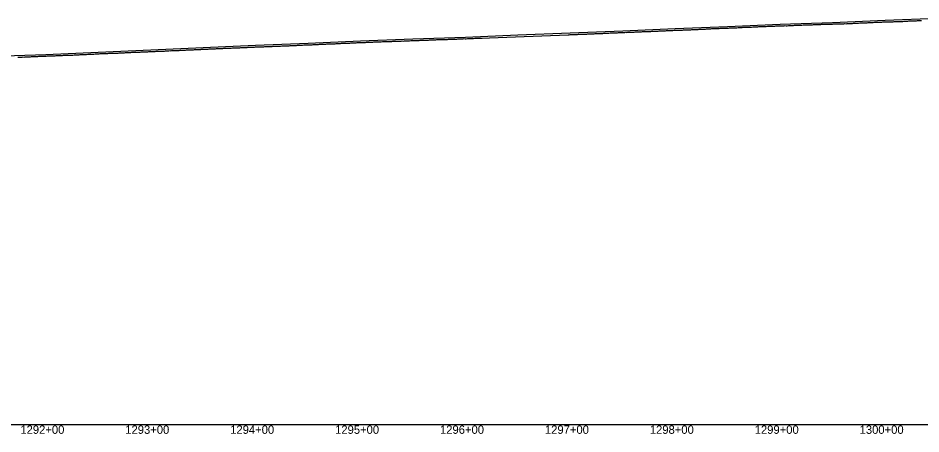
# Model space of a CAD drawing. Extents: x -3793 to 50787, y -1075 to 6138.
# Drawn here: x 16641 to 17501, y -1009 to -612 of the extents above; entities that cross this region are included whole.
import ezdxf

# ---------------------------------------------------------------- set-up
doc = ezdxf.new("R2010")
doc.units = 0
for name, color, linetype in [('RD_DDB_Profile_EX', 7, 'Continuous'), ('RD_DDB_Profile_PR', 7, 'Continuous'), ('RD_DDB_StaTX', 7, 'Continuous'), ('RD_GPK_Profile_Cell', 7, 'Continuous')]:
    doc.layers.add(name, color=color, linetype=linetype)

msp = doc.modelspace()

# ---------------------------------------------------------------- linework, layer by layer
at = {"layer": 'RD_DDB_Profile_EX'}
for points in [[(17325.988913, -621.71286), (17326.996482, -621.516205), (17327.990012, -621.416795), (17328.991465, -621.41587), (17329.99111, -621.41439), (17330.992563, -621.36555), (17331.992126, -621.314765), (17332.985844, -621.31399), (17333.993226, -621.26313), (17334.98686, -621.262385), (17335.994428, -621.2122), (17336.987957, -621.063385), (17337.987623, -621.112035), (17338.989055, -621.11121), (17339.98872, -621.011155), (17340.990078, -620.96156), (17341.989817, -620.91088), (17342.983347, -620.81192), (17343.990846, -620.76172), (17344.984531, -620.761065), (17345.991945, -620.711415), (17346.98556, -620.66132), (17347.985201, -620.56106), (17348.986657, -620.610485), (17349.986238, -620.55977), (17350.987754, -620.511215), (17351.987336, -620.559), (17352.98879, -620.459905), (17353.988435, -620.45872), (17354.982037, -620.31), (17355.989549, -620.30934), (17356.983133, -620.259235), (17357.990647, -620.209035), (17358.984177, -620.159355), (17359.983883, -620.108565), (17360.985275, -620.108625), (17361.984932, -620.05787), (17362.992442, -620.00766), (17363.98603, -620.00684), (17364.985684, -619.956805), (17365.987127, -619.95725), (17366.986781, -619.906495), (17367.988184, -619.856945), (17368.987878, -619.855595), (17369.981407, -619.805505), (17370.98894, -619.7556), (17371.982504, -619.65605), (17372.990039, -619.804775), (17373.983569, -619.75469), (17374.98325, -619.55493), (17375.984706, -619.555165), (17376.984346, -619.504395), (17377.985803, -619.455085), (17378.985419, -619.503895), (17379.979002, -619.45399), (17380.986517, -619.35414), (17381.980075, -619.25403), (17382.987615, -619.253965), (17383.98117, -619.35353), (17384.982628, -619.25401), (17385.982248, -619.203355), (17386.983723, -619.203515), (17387.983346, -619.102885), (17388.9848, -619.05382), (17389.978372, -619.0037), (17390.985898, -618.953175), (17391.979449, -618.9528), (17392.98698, -618.902835), (17393.980544, -618.902845), (17394.982002, -618.903365), (17395.981627, -618.85218), (17396.983082, -618.852635), (17397.982724, -618.802045), (17398.984179, -618.70277), (17399.977725, -618.65265), (17400.985276, -618.6023), (17401.97882, -618.55228), (17402.986363, -618.60195), (17403.979905, -618.651605), (17404.981374, -618.552255), (17405.981002, -618.501415), (17406.982458, -618.451835), (17407.982093, -618.40103), (17408.983555, -618.401575), (17409.977094, -618.40153), (17410.984644, -618.301345), (17411.978188, -618.301025), (17412.979648, -618.301415), (17413.979278, -618.200785), (17414.980735, -618.151285), (17415.980374, -618.150425), (17416.981831, -618.20078), (17417.975366, -618.100725), (17418.982924, -618.1005), (17419.97646, -618.100405), (17420.984022, -618.00024), (17421.977552, -618.000125), (17422.979014, -618.05051), (17423.978959, -618.00039), (17424.356515, -617.96227), (17424.980106, -617.90026)], [(17424.980106, -617.90026), (17425.35079, -617.9), (17425.980615, -617.900475), (17426.981248, -617.850035), (17427.974961, -617.850215), (17428.982897, -617.80071), (17429.976617, -617.85074), (17430.984547, -617.750365), (17431.978273, -617.65242), (17432.978906, -617.700865), (17433.979929, -617.65283), (17434.980562, -617.55085), (17435.981585, -617.55212), (17436.9822, -617.45167), (17437.975951, -617.451715), (17438.983849, -617.452065), (17439.984492, -617.30173), (17440.97822, -617.25159), (17441.986142, -617.20213), (17442.979876, -617.15233), (17443.980494, -617.15092), (17444.981533, -617.15189), (17445.982144, -617.100875), (17446.983189, -617.00203), (17447.983795, -617.00133), (17448.977564, -616.951225), (17449.985445, -616.9514), (17450.979227, -616.80248), (17451.979824, -616.802205), (17452.987706, -616.7532), (17453.981481, -616.652505), (17454.982089, -616.65196), (17455.983137, -616.5519), (17456.98374, -616.501245), (17457.977515, -616.451555), (17458.985391, -616.45176), (17459.979178, -616.451595), (17460.979772, -616.401005), (17461.980796, -616.352165), (17462.981429, -616.25172), (17463.975142, -616.25156), (17464.983086, -616.202895), (17465.983686, -616.202025), (17466.977465, -616.151675), (17467.985337, -616.201885), (17468.979129, -616.102555), (17469.986987, -616.053135), (17470.980792, -616.05131), (17471.981377, -616.001055), (17472.982401, -616.001115), (17473.983035, -615.95154), (17474.976749, -615.95129), (17475.984692, -615.90176), (17476.978406, -615.852565), (17477.97908, -615.752415), (17478.986934, -615.70265), (17479.980744, -615.702425), (17480.981326, -615.651405), (17481.982351, -615.60195), (17482.982984, -615.600975), (17483.976745, -615.6017), (17484.984642, -615.50259), (17485.978356, -615.45154), (17486.979032, -615.40096), (17487.980013, -615.40086), (17488.980643, -615.35109), (17489.981671, -615.25284), (17490.982301, -615.25204), (17491.983325, -615.20258), (17492.984352, -615.203755), (17493.984982, -615.153365), (17494.986004, -615.104005), (17495.979717, -615.054095), (17496.987661, -615.005695), (17497.981374, -614.95581), (17498.982394, -614.85749), (17499.983025, -614.80691), (17500.984051, -614.80789), (17501.985068, -614.759815)], [(17048.001221, -632.81767), (17048.994844, -632.816785), (17050.002318, -632.81507), (17050.995966, -632.71648), (17052.003325, -632.717005), (17052.997061, -632.716155), (17054.004539, -632.6174), (17054.998068, -632.568725), (17056.005549, -632.567055), (17056.999079, -632.516235), (17058.000621, -632.465995), (17059.000287, -632.46452), (17060.001631, -632.41497), (17061.001301, -632.364895), (17061.995019, -632.31479), (17063.002399, -632.31391), (17063.996033, -632.26513), (17065.003418, -632.215555), (17065.997129, -632.11608), (17066.998586, -632.164625), (17067.998225, -632.163825), (17068.999682, -632.0169), (17069.999245, -632.06412), (17071.000778, -632.064615), (17072.000343, -632.062585), (17073.001797, -632.01304), (17073.995402, -631.96416), (17075.002895, -631.86394), (17075.996425, -631.715035), (17077.003993, -631.764195), (17077.997522, -631.76232), (17078.986798, -631.713375), (17079.975729, -631.663155), (17081.023822, -631.663645), (17082.005465, -631.614125), (17083.012769, -631.515055), (17089.996321, -631.250085), (17114.994605, -630.30167), (17139.992889, -629.35354), (17164.991172, -628.40569), (17165.992628, -628.35645), (17166.992268, -628.255855), (17167.993724, -628.305845), (17168.987254, -628.256), (17169.994821, -628.20602), (17170.98835, -628.15541), (17171.995888, -628.10567), (17172.989483, -628.05555), (17173.990903, -628.00582), (17174.990578, -627.95498), (17175.991999, -627.905715), (17176.985566, -627.805835), (17177.993096, -627.75536), (17178.98666, -627.705465), (17179.994167, -627.70501), (17180.987754, -627.704485), (17181.989178, -627.70496), (17182.996745, -627.704745), (17183.990274, -627.555055), (17184.991731, -627.50558), (17185.993178, -627.506095), (17186.986747, -627.505735), (17187.988206, -627.456235), (17188.989618, -627.45673), (17189.997185, -627.356785), (17190.990759, -627.30695), (17191.99217, -627.257195), (17192.993626, -627.257395), (17193.995069, -627.20823), (17194.988652, -627.108455), (17195.99011, -627.059), (17196.991508, -627.108775), (17197.999075, -627.058545), (17198.992605, -627.0088), (17199.99406, -626.95971), (17200.995514, -626.910255), (17201.989094, -626.859725), (17202.990551, -626.76067), (17203.992008, -626.810765), (17204.993391, -626.71222), (17205.987051, -626.66163), (17206.994489, -626.660925), (17207.995943, -626.61097), (17208.997457, -626.51246), (17209.990987, -626.51234), (17210.992443, -626.4634), (17211.993815, -626.413955), (17212.995336, -626.36395), (17213.988953, -626.36273), (17214.996366, -626.31305), (17215.997819, -626.26357), (17216.999344, -626.21467), (17217.992874, -626.213965), (17218.994329, -626.16388), (17219.995686, -626.065), (17220.98939, -626.11364), (17221.990849, -626.064115), (17222.998237, -625.915795), (17223.99969, -625.865685), (17224.993402, -625.86492), (17225.994754, -625.81541)], [(17225.994754, -625.81541), (17226.996209, -625.815215), (17227.995771, -625.814425), (17228.997306, -625.76557), (17229.990943, -625.66681), (17230.992291, -625.617345), (17231.999775, -625.566425), (17232.993388, -625.516295), (17233.994843, -625.515415), (17234.99451, -625.465295), (17235.99594, -625.366465), (17236.989578, -625.365675), (17237.997062, -625.315455), (17238.998408, -625.36456), (17239.992131, -625.315145), (17240.999507, -625.26493), (17241.993144, -625.215505), (17242.9946, -625.16531), (17243.988214, -625.1645), (17244.995697, -625.114985), (17245.997041, -625.065455), (17246.990682, -624.966055), (17247.998249, -624.915825), (17248.991779, -624.91503), (17249.993234, -624.86551), (17250.9929, -624.815395), (17251.994331, -624.715875), (17252.995787, -624.76495), (17253.995345, -624.71487), (17254.996798, -624.61674), (17255.990523, -624.61524), (17256.991869, -624.564995), (17257.991617, -624.514235), (17258.992966, -624.464685), (17259.994395, -624.46512), (17260.994062, -624.41506), (17261.995406, -624.316235), (17262.989133, -624.26612), (17263.996505, -624.264515), (17264.998045, -624.264245), (17265.991575, -624.165565), (17266.993118, -624.16603), (17267.992672, -624.11524), (17268.994101, -624.0657), (17269.987743, -624.01631), (17270.995199, -624.015375), (17271.996653, -624.01513), (17272.990183, -623.96503), (17273.997751, -623.86553), (17274.991281, -623.815425), (17275.992823, -623.76589), (17276.992379, -623.7651), (17277.993807, -623.666265), (17278.99526, -623.616035), (17279.988879, -623.615915), (17280.996359, -623.61571), (17281.989976, -623.564885), (17282.991431, -623.46607), (17283.990987, -623.415975), (17284.992528, -623.415745), (17285.993867, -623.31695), (17286.993625, -623.265425), (17287.994966, -623.26517), (17288.988584, -623.26506), (17289.996065, -623.16557), (17290.989681, -623.06756), (17291.991136, -623.017375), (17292.990778, -623.01513), (17293.992234, -622.966315), (17294.993573, -622.91826), (17295.993331, -622.915975), (17296.994672, -622.81575), (17297.98829, -622.765635), (17298.995772, -622.814025), (17299.989387, -622.71531), (17300.990842, -622.616505), (17301.998298, -622.56627), (17302.99194, -622.564055), (17303.993368, -622.515195), (17304.993037, -622.46514), (17305.994379, -622.415605), (17306.988108, -622.366205), (17307.995479, -622.36598), (17308.989119, -622.31588), (17309.990548, -622.266355), (17310.992001, -622.21685), (17311.991561, -622.16603), (17312.9931, -622.165795), (17313.98663, -622.164975), (17314.994198, -622.065475), (17315.987839, -622.014675), (17316.989181, -621.96512), (17317.99675, -621.964205), (17318.99028, -621.914815), (17319.991733, -621.865995), (17320.991378, -621.8152), (17321.992831, -621.76567), (17322.986361, -621.76415), (17323.99393, -621.713955), (17324.98746, -621.66386), (17325.988913, -621.71286)], [(16848.002614, -640.902415), (16849.004046, -640.803135), (16849.997597, -640.802765), (16850.99907, -640.753365), (16852.006597, -640.75315), (16853.000166, -640.703045), (16854.001597, -640.603355), (16855.003051, -640.553985), (16856.004496, -640.55445), (16856.998058, -640.55435), (16857.999479, -640.5046), (16859.007048, -640.454395), (16860.000578, -640.3545), (16861.00203, -640.304745), (16862.003474, -640.305185), (16862.997043, -640.304845), (16863.998456, -640.25527), (16865.006025, -640.20482), (16866.007477, -640.155505), (16867.00104, -640.055675), (16868.002494, -640.056415), (16869.003899, -640.00688), (16869.997516, -639.957085), (16871.004999, -639.90716), (16872.00645, -639.90735), (16873.000019, -639.857235), (16874.001472, -639.85739), (16875.002869, -639.807855), (16876.004366, -639.7087), (16876.997896, -639.658965), (16878.00542, -639.6091), (16879.006856, -639.65885), (16880.000447, -639.608365), (16881.001949, -639.55883), (16882.003337, -639.459295), (16882.996934, -639.45961), (16884.004437, -639.40979), (16885.005889, -639.3603), (16886.007269, -639.359905), (16887.000925, -639.3098), (16888.002306, -639.261195), (16889.003757, -639.26122), (16890.003406, -639.210395), (16891.004857, -639.160885), (16891.998388, -639.011715), (16893.005957, -639.011015), (16893.999488, -639.010445), (16895.000997, -638.9614), (16896.000657, -638.96012), (16897.002039, -638.91014), (16898.009608, -638.859925), (16899.003138, -638.809825), (16900.00459, -638.76029), (16901.004238, -638.709505), (16902.005689, -638.660425), (16902.99922, -638.610315), (16904.006789, -638.609655), (16905.00032, -638.658685), (16906.007837, -638.509345), (16907.00142, -638.409655), (16908.002871, -638.41014), (16909.002534, -638.40933), (16910.003986, -638.359395), (16910.997517, -638.35887), (16912.005035, -638.30867), (16912.998631, -638.15939), (16914.006199, -638.15877), (16914.99973, -638.10906), (16916.001182, -638.06038), (16917.000842, -638.059115), (16918.002296, -638.058825), (16919.003682, -638.00929), (16920.003347, -637.909285), (16921.004797, -637.859795), (16922.00446, -637.808945), (16923.005849, -637.759455), (16923.999442, -637.708955), (16925.007011, -637.70911), (16926.000601, -637.658625), (16927.001993, -637.609115), (16928.001654, -637.5083), (16929.003107, -637.45917), (16929.996697, -637.45906), (16931.004161, -637.458095), (16931.997749, -637.45763), (16933.005274, -637.35778), (16933.99886, -637.25803), (16935.000256, -637.20889), (16935.999958, -637.15736), (16937.001412, -637.157835), (16938.002866, -637.108305), (16938.996455, -637.00895), (16939.99785, -637.00946), (16941.005371, -637.008845), (16942.006822, -636.908935), (16943.000417, -636.90883), (16944.001804, -636.8593), (16945.003256, -636.810215), (16945.996856, -636.80923), (16947.004423, -636.709025), (16948.005807, -636.65992)], [(16948.005807, -636.65992), (16948.999408, -636.560715), (16950.000863, -636.56076), (16951.002317, -636.510765), (16952.003691, -636.461235), (16953.003357, -636.41045), (16954.004809, -636.410925), (16955.006261, -636.411395), (16955.999791, -636.36129), (16957.001243, -636.31123), (16958.002763, -636.212785), (16959.002425, -636.16145), (16960.003794, -636.161375), (16961.005247, -636.11295), (16961.998865, -636.06285), (16963.000321, -635.96392), (16964.001681, -635.91443), (16965.003133, -635.914945), (16966.002801, -635.86351), (16967.004254, -635.863395), (16968.005607, -635.81323), (16968.999314, -635.71438), (16970.000769, -635.71487), (16971.002225, -635.665365), (16972.001789, -635.663915), (16973.003242, -635.51635), (16974.004695, -635.51756), (16975.006147, -635.56603), (16975.999787, -635.41731), (16977.00113, -635.416415), (16978.008613, -635.415495), (16979.002254, -635.316795), (16980.003796, -635.26658), (16981.005135, -635.267065), (16981.998782, -635.266965), (16983.000238, -635.16822), (16984.007713, -635.118745), (16985.001243, -635.06788), (16986.002697, -635.116865), (16987.002368, -635.066085), (16988.003823, -634.967315), (16989.005249, -634.91779), (16989.998901, -634.96615), (16991.006254, -634.915945), (16992.007705, -634.867175), (16993.001454, -634.817845), (16994.002784, -634.76913), (16995.002457, -634.76752), (16996.003911, -634.718015), (16997.005238, -634.6685), (16997.998993, -634.61839), (16999.006463, -634.568175), (16999.999993, -634.51885), (17001.001447, -634.51856), (17002.008889, -634.51673), (17003.002545, -634.46664), (17004.003999, -634.467905), (17004.997529, -634.46618), (17006.005097, -634.366785), (17007.006551, -634.317235), (17008.000081, -634.365505), (17009.001536, -634.26675), (17010.001208, -634.266045), (17011.002633, -634.21646), (17012.004088, -634.118575), (17012.997617, -634.06931), (17014.005084, -634.067435), (17015.00664, -634.01788), (17016.00017, -633.968625), (17017.007635, -633.96758), (17018.001297, -633.918325), (17019.002722, -633.91707), (17020.004176, -633.868375), (17021.00385, -633.817635), (17022.005168, -633.76808), (17022.998939, -633.767975), (17024.000258, -633.62105), (17025.00772, -633.62083), (17026.001387, -633.570725), (17027.002702, -633.520345), (17027.996479, -633.519355), (17029.003939, -633.42002), (17030.005253, -633.419615), (17030.998924, -633.46863), (17032.006492, -633.4193), (17033.000021, -633.32094), (17034.007483, -633.31899), (17035.001013, -633.269745), (17036.00079, -633.21892), (17037.002246, -633.21857), (17038.001788, -633.1694), (17039.003241, -633.11909), (17039.996902, -633.06899), (17041.00434, -633.068755), (17041.997998, -633.06703), (17043.005467, -632.968435), (17043.998997, -632.968325), (17045.006565, -632.96731), (17046.000095, -632.917205), (17047.007568, -632.867), (17048.001221, -632.81767)], [(16653.547064, -649.276735), (16654.547729, -649.289705), (16655.5424, -649.246515), (16656.549362, -649.139975), (16657.54404, -649.133455), (16658.543774, -649.083175), (16659.545681, -649.040415), (16660.545408, -648.97004), (16661.541019, -648.92009), (16662.547042, -648.8769), (16663.548676, -648.83336), (16664.542384, -648.783435), (16665.549382, -648.78364), (16666.544025, -648.770195), (16667.544724, -648.676755), (16668.545665, -648.62711), (16669.545387, -648.620165), (16670.547306, -648.606825), (16671.172415, -648.6), (16672.168192, -648.56352), (16673.167422, -648.470115), (16674.169385, -648.456815), (16675.169458, -648.42025), (16676.164397, -648.370335), (16677.171494, -648.32039), (16678.166441, -648.270475), (16679.166503, -648.22027), (16680.168485, -648.21374), (16681.167699, -648.17044), (16682.168868, -648.10676), (16683.169736, -648.05686), (16684.170913, -648.006805), (16685.164754, -648), (16686.077665, -647.91369), (16687.071296, -647.91372), (16688.073217, -647.906805), (16689.072703, -647.81381), (16690.074631, -647.770555), (16691.074621, -647.71359), (16692.075028, -647.71382), (16693.076027, -647.70684), (16694.070589, -647.56374), (16695.077434, -647.513775), (16696.072002, -647.463835), (16697.071983, -647.50686), (16698.073415, -647.50696), (16699.073389, -647.41381), (16700.075318, -647.313705), (16701.074795, -647.263905), (16702.07673, -647.2569), (16703.070364, -647.25), (16704.077119, -647.2), (16705.071776, -647.15696), (16706.072688, -647.113835), (16707.073188, -647.057005), (16708.0741, -647.006965), (16709.075092, -646.920685), (16710.075512, -646.90701), (16711.075481, -646.863905), (16712.071083, -646.86394), (16713.076885, -646.807), (16714.071549, -646.67101), (16715.072461, -646.70696), (16716.071921, -646.68588), (16717.073872, -646.507005), (16718.073842, -646.4639), (16719.075283, -646.414105), (16720.142414, -646.42098), (16721.144442, -646.413875), (16722.144512, -646.35688), (16723.145501, -646.343165), (16724.146614, -646.24323), (16725.147606, -646.243275), (16726.142222, -646.15), (16727.143209, -646.106685), (16728.143321, -646.06325), (16729.145304, -646.05), (16730.145433, -646.05), (16731.147402, -646.05), (16732.14755, -645.91918), (16733.142965, -645.819235), (16734.143112, -645.862705), (16735.144109, -645.856305), (16736.145219, -645.806235), (16737.146218, -645.71856), (16738.147329, -645.66223), (16739.141748, -645.693855), (16740.14285, -645.612145), (16741.143847, -645.518075), (16742.138222, -645.511745), (16743.135176, -645.455805), (16744.136331, -645.455735), (16745.137487, -645.372655), (16746.131197, -645.32263), (16747.132351, -645.31676), (16748.133505, -645.255515), (16749.134659, -645.11633), (16750.135813, -645.116115), (16751.136164, -645.15531), (16752.130563, -645.155315), (16753.131717, -645.11049)], [(16753.131717, -645.11049), (16754.132871, -645.005175), (16755.134025, -644.915305), (16756.135179, -644.87012), (16757.136332, -644.85992), (16758.137486, -644.81466), (16759.131083, -644.76471), (16760.132237, -644.709665), (16761.133391, -644.70952), (16762.368962, -644.604665), (16763.368921, -644.604595), (16764.361324, -644.558855), (16765.361272, -644.508715), (16766.366789, -644.5), (16767.358629, -644.40809), (16768.358582, -644.36192), (16769.358535, -644.357805), (16770.350808, -644.303735), (16771.350749, -644.25366), (16772.342954, -644.156985), (16773.342883, -644.06368), (16774.342812, -644.060045), (16775.340231, -644.0562), (16776.340166, -644.053025), (16777.340101, -644), (16778.331709, -643.95), (16779.331643, -643.902705), (16780.331578, -643.90263), (16781.323596, -643.80246), (16782.323518, -643.75), (16783.328951, -643.702235), (16784.320915, -643.606175), (16785.320843, -643.555955), (16786.312737, -643.60181), (16787.312653, -643.551735), (16788.312568, -643.501665), (16789.304379, -643.45), (16790.304282, -643.448585), (16791.304186, -643.4), (16792.301666, -643.348925), (16793.301575, -643.3), (16794.301484, -643.251855), (16795.293029, -643.151495), (16796.292938, -643.100675), (16797.292847, -643.0512), (16798.284462, -643.05), (16799.284359, -643.000345), (16800.281887, -642.950145), (16801.290039, -642.9), (16802.006046, -642.900085), (16803.00658, -642.80002), (16804.000316, -642.75008), (16804.368273, -642.73161), (16805.001542, -642.70031), (16805.37781, -642.681175), (16806.002025, -642.650155), (16807.002574, -642.65), (16807.996308, -642.64998), (16809.004286, -642.600055), (16810.005129, -642.50013), (16811.110476, -642.45), (16812.006543, -642.45006), (16813.000279, -642.40009), (16813.629208, -642.36857), (16814.001166, -642.350185), (16814.994695, -642.30007), (16815.3222, -642.28375), (16816.002541, -642.250045), (16816.310505, -642.25), (16817.003716, -642.25034), (16817.997248, -642.20023), (16819.062653, -642.15), (16820.208846, -642.13949), (16820.9998, -642.100355), (16822.007365, -642.000165), (16823.000897, -641.95005), (16824.002349, -641.900525), (16824.995885, -641.90042), (16826.003448, -641.800215), (16826.996979, -641.800095), (16827.998434, -641.80052), (16829.006, -641.75034), (16829.99953, -641.65026), (16831.000987, -641.600755), (16832.151078, -641.59249), (16833.002081, -641.5504), (16834.003539, -641.500875), (16834.997069, -641.40084), (16836.004633, -641.35058), (16836.998166, -641.30049), (16837.999621, -641.25109), (16839.001074, -641.20152), (16840.000718, -641.200625), (16841.002166, -641.20112), (16842.003626, -641.101685), (16842.997156, -641.051635), (16843.998611, -641.051995), (16845.000062, -640.952705), (16845.999708, -640.90188), (16847.001148, -640.90206), (16848.002614, -640.902415)], [(16640.544729, -649.769625), (16641.544484, -649.725945), (16642.545452, -649.669795), (16643.546118, -649.669595), (16644.540776, -649.619675), (16645.547751, -649.576305), (16646.542416, -649.61321), (16647.549385, -649.563245), (16648.544056, -649.4766), (16649.543796, -649.38956), (16650.551724, -649.376495), (16651.54543, -649.41328), (16652.547051, -649.319755), (16653.547064, -649.276735)]]:
    msp.add_lwpolyline(points, dxfattribs=at)
at = {"layer": 'RD_DDB_Profile_PR'}
msp.add_lwpolyline([(16617.13, -648.932), (16667.13, -647.116), (16717.13, -644.905), (16767.13, -642.8295), (16817.13, -640.644), (16867.13, -638.456), (16917.13, -636.459), (16967.13, -634.2575), (17017.13, -632.3615), (17067.13, -630.5645), (17117.13, -628.621), (17167.13, -626.6625), (17217.13, -624.6145), (17267.13, -622.5595), (17317.13, -620.365), (17367.13, -618.2995), (17417.13, -616.5865), (17467.13, -614.559), (17517.13, -612.461)], dxfattribs=at)
at = {"layer": 'RD_GPK_Profile_Cell'}
msp.add_line((1000, -1000), (46610.921919, -1000), dxfattribs=at)

# ---------------------------------------------------------------- texts
at = {"layer": 'RD_DDB_StaTX'}
for s, p in [('1292+00', (16642.921023, -1009)), ('1292+00', (16642.925471, -1009)), ('1293+00', (16742.921023, -1009)), ('1293+00', (16742.925471, -1009)), ('1294+00', (16842.921023, -1009)), ('1294+00', (16842.925471, -1009)), ('1295+00', (16942.921023, -1009)), ('1295+00', (16942.925471, -1009)), ('1296+00', (17042.921023, -1009)), ('1296+00', (17042.925471, -1009)), ('1297+00', (17142.921023, -1009)), ('1297+00', (17142.925471, -1009)), ('1298+00', (17242.921023, -1009)), ('1298+00', (17242.925471, -1009)), ('1299+00', (17342.921023, -1009)), ('1299+00', (17342.925471, -1009)), ('1300+00', (17442.921023, -1009)), ('1300+00', (17442.925471, -1009))]:
    msp.add_text(s, height=8, dxfattribs=at).set_placement(p)

doc.saveas('drawing.dxf')
